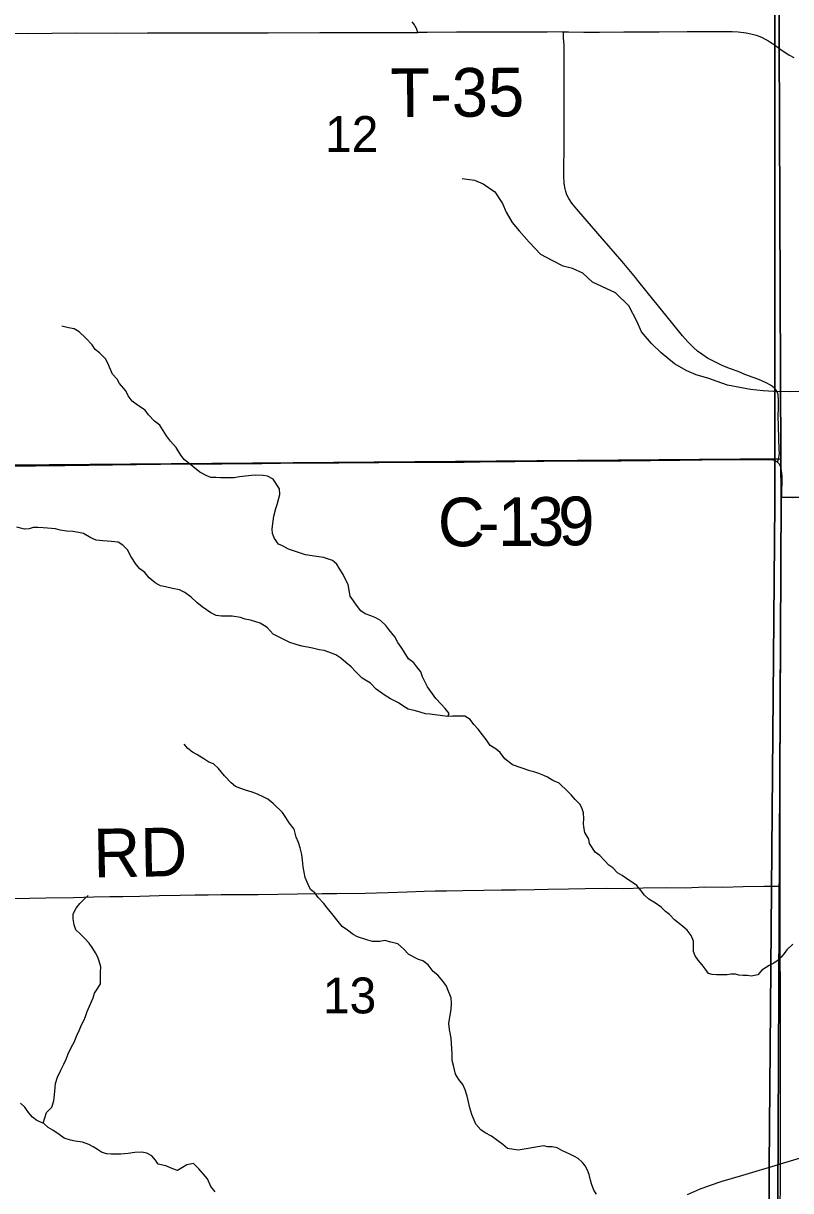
# Model space of a CAD drawing. Extents: x 1985906 to 2360102, y 891258 to 1222054.
# Drawn here: x 2103888 to 2108614, y 1010455 to 1017648 of the extents above; entities that cross this region are included whole.
import ezdxf

# ---------------------------------------------------------------- set-up
doc = ezdxf.new("R2010")
doc.units = 0
for name, color, linetype in [('GM_X_County_Road', 7, 'Continuous'), ('GM_X_County_Road_Text', 7, 'Continuous'), ('GM_X_Minor_River', 7, 'Continuous'), ('GM_X_Section', 7, 'Continuous'), ('GM_X_Section_Text', 7, 'Continuous'), ('GM_X_State_Route', 7, 'Continuous'), ('GM_X_Township', 7, 'Continuous'), ('GM_X_Township_Road', 7, 'Continuous'), ('GM_X_Township_Road_Text', 7, 'Continuous')]:
    doc.layers.add(name, color=color, linetype=linetype)

msp = doc.modelspace()

# ---------------------------------------------------------------- linework, layer by layer
at = {"layer": 'GM_X_County_Road'}
for points in [[(2103782, 1014918.8), (2104142.7, 1014923.6), (2104732.9, 1014931.1), (2104978.6, 1014933.5), (2105109.8, 1014934.2), (2105356.1, 1014935.8), (2105470.9, 1014937.8), (2105634.9, 1014939.3), (2105831.9, 1014940.9), (2106078.1, 1014942.7), (2106225.7, 1014943.6), (2106406, 1014944.4), (2106602.5, 1014944.7), (2106700.9, 1014945.6), (2106815.8, 1014947.4), (2106914.3, 1014948.7), (2107094.6, 1014950.6), (2107324, 1014952.1), (2107570, 1014952.8), (2107930.9, 1014956.1), (2108209.8, 1014959.6), (2108439.4, 1014961.2), (2108488.3, 1014960.1), (2108504.1, 1014958.4), (2108518.7, 1014954.2), (2108531.6, 1014946.5), (2108533.1, 1014945)], [(2108533.1, 1014945), (2108541.8, 1014935.7), (2108549.2, 1014922.4), (2108553.9, 1014907.3), (2108556.7, 1014891.6), (2108559.1, 1014859.5), (2108557, 1014727.6)], [(2108557, 1014727.6), (2108623, 1014726.4)]]:
    msp.add_lwpolyline(points, dxfattribs=at)
at = {"layer": 'GM_X_Minor_River'}
for points in [[(2106590.6, 1016692.9), (2106666.6, 1016681.3), (2106720.8, 1016659.6), (2106791, 1016609.9), (2106839.4, 1016538.1), (2106861.7, 1016484.2), (2106898, 1016420.3), (2106942.3, 1016368.5), (2107002.7, 1016298.8)], [(2108669.5, 1015379.4), (2108607.6, 1015376.9), (2108511.6, 1015380.2), (2108445.5, 1015383.7), (2108367.5, 1015391.1), (2108301.4, 1015404.7), (2108225.3, 1015418.1), (2108161.2, 1015441.6), (2108111.1, 1015459.3), (2108032.9, 1015482.7), (2107974.8, 1015506.3), (2107898.5, 1015549.8), (2107816, 1015617.2), (2107757.6, 1015674.9), (2107695.2, 1015746.5), (2107668.7, 1015808.4), (2107618, 1015908.1), (2107535.5, 1015987.6), (2107451.2, 1016027), (2107393.1, 1016052.6), (2107334.7, 1016108.2), (2107270.5, 1016137.8), (2107212.4, 1016151.3), (2107146.2, 1016186.9), (2107075.9, 1016224.4), (2107002.7, 1016298.8)], [(2106503.4, 1013376.2), (2106509.8, 1013396.2), (2106485.6, 1013426.2), (2106461.4, 1013452.2), (2106429.2, 1013488.1), (2106407, 1013516.1), (2106376.7, 1013560.2), (2106346.3, 1013622.3), (2106336.2, 1013652.3), (2106312, 1013682.3), (2106293.8, 1013708.3), (2106259.6, 1013732.3), (2106233.3, 1013776.3), (2106215.1, 1013804.4), (2106194.9, 1013832.4), (2106176.7, 1013868.4), (2106138.4, 1013912.4), (2106120.2, 1013938.4), (2106088, 1013968.4), (2106059.9, 1013984.3), (2106027.8, 1013998.2), (2105993.6, 1014010.1), (2105967.5, 1014028.1), (2105945.3, 1014054.1), (2105900.9, 1014118.1), (2105888.5, 1014190.3), (2105872.3, 1014220.4), (2105858.1, 1014252.4), (2105833.9, 1014290.4), (2105819.7, 1014316.5), (2105791.5, 1014338.4), (2105737.3, 1014356.3), (2105693.2, 1014362.1), (2105625, 1014373.8), (2105594.9, 1014383.7), (2105520.7, 1014407.5), (2105484.5, 1014429.4), (2105458.4, 1014439.3), (2105434.1, 1014473.3), (2105422, 1014505.4), (2105419.8, 1014533.5), (2105425.6, 1014579.7), (2105431.4, 1014611.8), (2105443.2, 1014658), (2105451.1, 1014684.2), (2105466.8, 1014744.5), (2105464.6, 1014780.6), (2105426.2, 1014838.6), (2105392.1, 1014858.6), (2105364, 1014862.4), (2105319.9, 1014864.3), (2105293.9, 1014862.1), (2105219.8, 1014853.8), (2105185.7, 1014847.6), (2105101.6, 1014847.2), (2105073.5, 1014849.1), (2105043.4, 1014848.9), (2105017.3, 1014858.9), (2104975.1, 1014882.8), (2104930.9, 1014916.7), (2104878.6, 1014960.6), (2104858.4, 1014986.6), (2104828.1, 1015034.7), (2104793.8, 1015072.7), (2104769.6, 1015106.7), (2104749.4, 1015138.7), (2104729.2, 1015172.7), (2104695, 1015196.7), (2104658.7, 1015234.7), (2104638.5, 1015264.7), (2104590.3, 1015294.6), (2104558.1, 1015320.5), (2104533.8, 1015352.5), (2104519.7, 1015382.6), (2104479.3, 1015428.5), (2104465.2, 1015454.6), (2104437, 1015486.6), (2104418.7, 1015528.7), (2104408.5, 1015554.7), (2104394.4, 1015580.7), (2104356.1, 1015618.7), (2104330, 1015638.7), (2104311.8, 1015666.7), (2104273.5, 1015708.7), (2104231.2, 1015746.6), (2104201, 1015766.6), (2104164.9, 1015772.4), (2104124.8, 1015782.3)], [(2107007.6, 1013041.2), (2106900.2, 1013078.7), (2106853.9, 1013116.7), (2106825.7, 1013154.7), (2106799.5, 1013174.7), (2106763.3, 1013198.6), (2106739.1, 1013234.6), (2106716.9, 1013264.6), (2106688.7, 1013298.6), (2106662.5, 1013328.6), (2106640.3, 1013358.6), (2106608.1, 1013378.5), (2106532, 1013378.2), (2106501.9, 1013376), (2106421.7, 1013387.7), (2106393.6, 1013391.6), (2106365.6, 1013393.5), (2106337.5, 1013401.4), (2106303.4, 1013411.3), (2106257.2, 1013423.1), (2106225, 1013443), (2106198.9, 1013461), (2106148.7, 1013484.8), (2106110.5, 1013510.8), (2106060.2, 1013544.7), (2106025.9, 1013582.7), (2105975.7, 1013612.5), (2105933.4, 1013654.5), (2105907.2, 1013682.5), (2105875, 1013710.5), (2105842.8, 1013736.4), (2105812.6, 1013756.3), (2105770.4, 1013774.2), (2105740.3, 1013784.1), (2105710.3, 1013788), (2105668.1, 1013797.8), (2105638, 1013803.7), (2105603.9, 1013809.6), (2105567.8, 1013821.5), (2105529.7, 1013833.3), (2105427.2, 1013885.1), (2105388.9, 1013925), (2105346.7, 1013953), (2105286.5, 1013970.8), (2105254.4, 1013976.6), (2105224.3, 1013986.5), (2105174.2, 1013994.3), (2105138.1, 1013994.2), (2105108, 1013996), (2105075.9, 1013999.9), (2105041.8, 1014015.8), (2104989.5, 1014051.7), (2104957.3, 1014079.7), (2104921.1, 1014111.6), (2104882.8, 1014141.6), (2104848.7, 1014157.5), (2104806.6, 1014165.3), (2104762.4, 1014175.1), (2104732.3, 1014183), (2104700.2, 1014200.9), (2104661.9, 1014230.9), (2104635.7, 1014264.9), (2104605.5, 1014286.8), (2104583.4, 1014312.8), (2104551.1, 1014360.9), (2104528.8, 1014402.9), (2104500.6, 1014432.9), (2104472.4, 1014450.8), (2104430.3, 1014454.7), (2104376.2, 1014458.4), (2104336.1, 1014464.3), (2104304, 1014478.2), (2104257.8, 1014504.1), (2104227.7, 1014509.9), (2104191.6, 1014515.8), (2104153.5, 1014519.7), (2104113.4, 1014525.5), (2104085.3, 1014533.4), (2104037.2, 1014537.2), (2104009.1, 1014539.1), (2103977, 1014540.9), (2103949, 1014540.8), (2103923, 1014532.7), (2103894.9, 1014530.5), (2103846.8, 1014544.3)], [(2106935, 1010704.4), (2106870.5, 1010715.7), (2106840.3, 1010739.7), (2106810.2, 1010761.6), (2106771.9, 1010791.6), (2106731.8, 1010811.5), (2106705.6, 1010829.4), (2106675.4, 1010865.4), (2106651, 1010925.5), (2106638.8, 1010965.6), (2106622.4, 1011037.8), (2106610.1, 1011075.9), (2106593.9, 1011110), (2106569.7, 1011140), (2106549.5, 1011172), (2106537.2, 1011226.1), (2106529, 1011258.2), (2106528.8, 1011298.4), (2106522.3, 1011394.7), (2106512, 1011448.9), (2106507.8, 1011485), (2106513.7, 1011511.1), (2106517.6, 1011537.2), (2106523.4, 1011571.4), (2106525.2, 1011609.5), (2106523, 1011643.6), (2106504.7, 1011687.7), (2106494.6, 1011715.8), (2106474.4, 1011743.8), (2106440.1, 1011783.8), (2106412, 1011805.7), (2106381.7, 1011845.8), (2106347.5, 1011871.7), (2106321.4, 1011879.6), (2106263.1, 1011909.5), (2106228.9, 1011945.4), (2106194.7, 1011975.4), (2106150.5, 1011987.2), (2106114.4, 1011997.1), (2106084.4, 1011990.9), (2106038.3, 1011990.7), (2106010.2, 1011998.6), (2105946, 1012018.4), (2105919.8, 1012034.4), (2105883.6, 1012060.3), (2105851.4, 1012082.2), (2105819.2, 1012124.2), (2105788.9, 1012162.2), (2105758.7, 1012198.2), (2105738.5, 1012224.2), (2105704.2, 1012262.2), (2105684, 1012290.2), (2105655.9, 1012310.2), (2105641.7, 1012342.2), (2105623.4, 1012384.3), (2105617.2, 1012418.4), (2105611.1, 1012450.5), (2105606.8, 1012490.7), (2105602.7, 1012526.8), (2105592.4, 1012566.9), (2105582.2, 1012600.9), (2105568, 1012633), (2105555.7, 1012683.1), (2105525.5, 1012721.2), (2105505.3, 1012755.2), (2105483.1, 1012785.2), (2105426.7, 1012841.1), (2105394.5, 1012867.1), (2105368.4, 1012879), (2105330.2, 1012898.9), (2105298.1, 1012910.8), (2105255.9, 1012922.7), (2105227.8, 1012932.6), (2105193.7, 1012946.5), (2105167.5, 1012968.4), (2105127.2, 1013010.4), (2105088.9, 1013056.4), (2105058.7, 1013084.4), (2105030.6, 1013096.3), (2104998.4, 1013116.2), (2104956.2, 1013142.1), (2104930.1, 1013158.1), (2104899.9, 1013180), (2104877.7, 1013206)], [(2108481.1, 1011843.5), (2108437.3, 1011814.8), (2108411.6, 1011784.4), (2108391.5, 1011780.1), (2108371.5, 1011777.8), (2108349.4, 1011781.5), (2108321.2, 1011781.2), (2108295.1, 1011782.8), (2108275, 1011788.5), (2108244.8, 1011790.2), (2108222.8, 1011785.8), (2108156.5, 1011785), (2108130.4, 1011786.6), (2108108.2, 1011792.3), (2108087.8, 1011822.2), (2108069.4, 1011846), (2108044.9, 1011875.7), (2108026.5, 1011901.6), (2108016.1, 1011929.5), (2108015.3, 1011991.7), (2108000.8, 1012027.6), (2107976.2, 1012059.3), (2107949.8, 1012083.1), (2107927.5, 1012100.8), (2107899.1, 1012124.5), (2107868.6, 1012156.2), (2107844.2, 1012175.9), (2107815.8, 1012201.6), (2107781.3, 1012227.2), (2107740.8, 1012250.8), (2107714.4, 1012276.5), (2107694, 1012302.3), (2107667.4, 1012336), (2107633, 1012357.6), (2107610.7, 1012373.4), (2107576.3, 1012397), (2107547.9, 1012414.6), (2107519.4, 1012444.3), (2107495.1, 1012460.1), (2107468.7, 1012487.8), (2107438.1, 1012519.5), (2107409.7, 1012541.2), (2107374.9, 1012594.8), (2107370.5, 1012620.9), (2107358.2, 1012640.8), (2107345.9, 1012662.7), (2107339.4, 1012696.7), (2107339.2, 1012716.7), (2107340.8, 1012746.8), (2107338.3, 1012782.9), (2107327.9, 1012814.8), (2107315.5, 1012836.7), (2107287, 1012866.4), (2107262.6, 1012894.2), (2107242.2, 1012914), (2107187.3, 1012965.4), (2107148.9, 1012982.9), (2107116.6, 1013002.6), (2107094.3, 1013014.3), (2107064, 1013025.9), (2107031.8, 1013035.5), (2107007.6, 1013041.2)], [(2104009.9, 1010871.1), (2104030, 1010937.6), (2104063.9, 1010969.9), (2104075.7, 1011008.1), (2104079.5, 1011046.3), (2104083.3, 1011090.4), (2104085.1, 1011116.5), (2104097, 1011154.8), (2104118.8, 1011197), (2104136.6, 1011235.2), (2104150.5, 1011265.4), (2104164.3, 1011297.6), (2104184.1, 1011341.9), (2104200, 1011370), (2104217.8, 1011412.3), (2104233.7, 1011446.5), (2104245.6, 1011476.6), (2104259.5, 1011502.8), (2104271.3, 1011528.9), (2104281.2, 1011559.1), (2104316.8, 1011643.6), (2104326.7, 1011671.7), (2104346.6, 1011703.9), (2104362.5, 1011730.1), (2104362.1, 1011802.4), (2104363.9, 1011834.5), (2104353.7, 1011868.6), (2104345.6, 1011894.7), (2104331.4, 1011920.7), (2104315.2, 1011946.7), (2104293, 1011980.8), (2104264.8, 1012010.7), (2104236.6, 1012038.7), (2104210.4, 1012062.7), (2104200.3, 1012092.8), (2104194, 1012130.9), (2104193.9, 1012161), (2104213.7, 1012195.2), (2104235.6, 1012225.4), (2104261.5, 1012251.6), (2104287.5, 1012273.8)], [(2108628, 1011973.8), (2108590.3, 1011939.2), (2108574.5, 1011916.9), (2108556.7, 1011894.6), (2108536.9, 1011876.3), (2108511, 1011857.9), (2108481.1, 1011843.5)], [(2104108.8, 1010801.5), (2104068.6, 1010827.4), (2104040.5, 1010845.3), (2104014.3, 1010869.3), (2103970.1, 1010887.2), (2103944, 1010907.1), (2103919.8, 1010937.1), (2103897.6, 1010969.2), (2103869.4, 1010995.1)], [(2105068.5, 1010448.5), (2105042.3, 1010480.5), (2105022, 1010528.6), (2104997.8, 1010556.6), (2104967.6, 1010590.6), (2104935.3, 1010622.6), (2104895.3, 1010614.4), (2104867.3, 1010598.2), (2104837.4, 1010580), (2104809.3, 1010589.9), (2104765.1, 1010607.7), (2104719, 1010617.6), (2104700.8, 1010643.6), (2104678.6, 1010669.6), (2104648.5, 1010685.5), (2104618.4, 1010691.4), (2104574.3, 1010691.2), (2104534.3, 1010685), (2104488.2, 1010680.8), (2104428.1, 1010680.5), (2104400, 1010682.4), (2104369.9, 1010692.3), (2104343.8, 1010708.2), (2104317.6, 1010726.2), (2104291.5, 1010740.1), (2104251.3, 1010753.9), (2104207.2, 1010759.8), (2104177.2, 1010765.7), (2104139, 1010779.5), (2104108.8, 1010801.5)], [(2107116.1, 1010726.1), (2107093.9, 1010731.8), (2106935, 1010704.4)], [(2107419.1, 1010433.3), (2107402.7, 1010459.2), (2107388.1, 1010497.1), (2107381.8, 1010519), (2107373.3, 1010555), (2107362.9, 1010581), (2107348.5, 1010608.9), (2107332.2, 1010628.7), (2107305.8, 1010654.4), (2107283.5, 1010666.2), (2107257.3, 1010677.8), (2107204.7, 1010703.2), (2107176.4, 1010718.9), (2107146.2, 1010724.5), (2107116.1, 1010726.1)]]:
    msp.add_lwpolyline(points, dxfattribs=at)
at = {"layer": 'GM_X_Section'}
for points in [[(2103278.8, 1020259), (2108534.6, 1020234.1), (2108533.3, 1020120), (2108553.5, 1014965.1), (2103292.7, 1014922)], [(2108533.3, 1020120), (2114408.8, 1020130.7), (2114498.3, 1014780.1), (2108555.1, 1014727), (2108553.5, 1014965.1)], [(2108553.5, 1014965.1), (2108555.1, 1014727), (2108531.5, 1009537.9), (2103254.4, 1009592.8), (2103292.7, 1014922)], [(2108555.1, 1014727), (2114498.3, 1014780.1), (2114523.8, 1009415.2), (2108532.4, 1009391.8), (2108531.5, 1009537.9)]]:
    msp.add_lwpolyline(points, close=True, dxfattribs=at)
at = {"layer": 'GM_X_State_Route'}
msp.add_lwpolyline([(2107978.2, 1010430.8), (2108053.7, 1010463.5), (2108115.2, 1010486.9), (2108193.2, 1010512.9), (2108318.7, 1010551.2), (2108539, 1010616.1), (2108551.3, 1010619.6), (2108696.1, 1010662.8), (2108994.4, 1010753.2), (2109214.1, 1010820.2), (2109449.2, 1010892.6), (2109747.1, 1010984.1), (2110138.8, 1011105.3), (2110577, 1011243), (2110827, 1011322.6), (2111076.8, 1011403.3), (2111358.3, 1011492.5), (2111796.1, 1011631.4), (2112187.4, 1011753.9), (2112229.8, 1011767.6)], dxfattribs=at)
at = {"layer": 'GM_X_Township'}
for points in [[(2092097.4, 1025367.8), (2095094.6, 1025388.3), (2096078.3, 1025395), (2097635.3, 1025405.6), (2103068.8, 1025432.7), (2103219.4, 1025417.6), (2103772.2, 1025425.9), (2108514.5, 1025497.4), (2108514.7, 1024273), (2108515.5, 1020728.6), (2108516.1, 1018164.4), (2108516.1, 1017976.2), (2108516.2, 1017490.1), (2108516.8, 1014917.1), (2108517.3, 1014690.8), (2108496.3, 1012312.2), (2108481.1, 1010602), (2108488.7, 1009238.5)], [(2108488.7, 1009238.5), (2108481.1, 1010602), (2108496.3, 1012312.2), (2108517.3, 1014690.8), (2108516.8, 1014917.1), (2108516.2, 1017490.1), (2108516.1, 1017976.2), (2108516.1, 1018164.4), (2108515.5, 1020728.6), (2108514.7, 1024273), (2108514.5, 1025497.4), (2109292.7, 1025499.8), (2112030.8, 1025508.2), (2112790.1, 1025510.5)]]:
    msp.add_lwpolyline(points, dxfattribs=at)
at = {"layer": 'GM_X_Township_Road'}
for points in [[(2106318.6, 1017591.9), (2106308.7, 1017615.2), (2106305, 1017623.8), (2106301.2, 1017631.6), (2106296.5, 1017639.2), (2106292.4, 1017645.2), (2106282.1, 1017658.2)], [(2103462.3, 1017588), (2103469.6, 1017588), (2103688.8, 1017588), (2103916.1, 1017586.3), (2104209.9, 1017588.7), (2104455.3, 1017588.4), (2104652.2, 1017589.1), (2104865.3, 1017588.5), (2105045.6, 1017590.4), (2105176.8, 1017589.5), (2105395.7, 1017590.1), (2105713.2, 1017592.5), (2105962.7, 1017591.7), (2106128.6, 1017592.1), (2106318.6, 1017591.9)], [(2107213.7, 1017594.7), (2107114.6, 1017593.7), (2106997.8, 1017593.3), (2106768.3, 1017592.8), (2106555, 1017593.3), (2106374.6, 1017591.9), (2106318.6, 1017591.9)], [(2107213.7, 1017594.7), (2107244.8, 1017594.9), (2107341, 1017594.1), (2107437.6, 1017593.2), (2107586.7, 1017594.9), (2107679.7, 1017595.7), (2107786, 1017596.1), (2107804.7, 1017596.3)], [(2107657.6, 1016082.5), (2107576.6, 1016179.8), (2107426.8, 1016353.9), (2107297.4, 1016502.4), (2107266.3, 1016540.6), (2107248, 1016567.8), (2107240.3, 1016582.2), (2107233.8, 1016597.2), (2107228.5, 1016612.7), (2107224.6, 1016628.7), (2107219.9, 1016661.2), (2107218, 1016710.3), (2107218.7, 1016923.5), (2107219, 1017136.7), (2107218.8, 1017382.7), (2107218.4, 1017514), (2107215.8, 1017558.5), (2107214.3, 1017585.5), (2107213.7, 1017594.7)], [(2107804.7, 1017596.3), (2107976.7, 1017598.6), (2108201.1, 1017597.3), (2108254.1, 1017596.8), (2108291, 1017595.6), (2108339.3, 1017589.7), (2108369.1, 1017583.4), (2108401.1, 1017574.1), (2108424.2, 1017566.1), (2108439.3, 1017559.8), (2108456.5, 1017551.4), (2108473.7, 1017541.8), (2108486.4, 1017533.7), (2108501.8, 1017523.7), (2108515, 1017514.9), (2108536.7, 1017498.9)], [(2108536.7, 1017498.9), (2108547.8, 1017490.4), (2108574.9, 1017471.5), (2108603.5, 1017454.3), (2108634.1, 1017437.6)], [(2108532.8, 1015373.6), (2108524.1, 1015386.7), (2108518, 1015396.2), (2108516.3, 1015398.8), (2108503.2, 1015409.3), (2108489.4, 1015417.9), (2108468.5, 1015430.1), (2108437.3, 1015444.9), (2108411.2, 1015456.1), (2108382.6, 1015466.6), (2108332.7, 1015484.4), (2108290.5, 1015502.2), (2108242.8, 1015519.6), (2108196.8, 1015537.8), (2108146.4, 1015562.1), (2108102.1, 1015585.6), (2108066.8, 1015609.2), (2108040.6, 1015628.8), (2108015.6, 1015650), (2107980.7, 1015684.5), (2107948.2, 1015721.5), (2107846.3, 1015849.5), (2107774.3, 1015938.9), (2107671.1, 1016066.3), (2107657.6, 1016082.5)], [(2108533.1, 1014945), (2108536.5, 1014955.7), (2108541.9, 1014972.4), (2108544.1, 1014985.4), (2108544.8, 1015000.5), (2108544.4, 1015019.1), (2108539.7, 1015163.5), (2108537.6, 1015232.2), (2108538.8, 1015277.3), (2108539.7, 1015326.7), (2108537.1, 1015360.6), (2108532.8, 1015373.6)], [(2108550.2, 1012331.1), (2108549.9, 1012644.1), (2108550.4, 1012857.1), (2108550.6, 1013119.3), (2108551.1, 1013299.5), (2108549.9, 1013447), (2108549.1, 1013561.8), (2108552.1, 1013774.8), (2108553.3, 1014004.3), (2108553.5, 1014151.9), (2108553.9, 1014266.6), (2108554.3, 1014348.6), (2108555, 1014414.1), (2108555.7, 1014512.4), (2108555.8, 1014610.7), (2108556.2, 1014676.3), (2108557, 1014727.6)], [(2103834.1, 1012255.1), (2103926.3, 1012257.4), (2104025.9, 1012259.3), (2104196.7, 1012262), (2104321.8, 1012265.4), (2104420.2, 1012267), (2104500.8, 1012268.1), (2104605, 1012269.6), (2104724.1, 1012274.3), (2104854.3, 1012276.9), (2104944.5, 1012278.9), (2105026.7, 1012278.8), (2105106.1, 1012280), (2105218.9, 1012280.3), (2105333.6, 1012280.4), (2105576, 1012285), (2105728.2, 1012285.3), (2105818.9, 1012286.1), (2105992.8, 1012287.6), (2106135.4, 1012291.4), (2106252, 1012296.4), (2106356.2, 1012300.3), (2106425.1, 1012302.5), (2106494.5, 1012303), (2106594.3, 1012303.9), (2106723.8, 1012306.3), (2106832.8, 1012309.7), (2106924.3, 1012309.1), (2107036.4, 1012311.7), (2107118.2, 1012312.4), (2107245.4, 1012315.9), (2107348, 1012317.3), (2107476.9, 1012318.7), (2107584.3, 1012317.7), (2107705.7, 1012320.4), (2107851.9, 1012322.9), (2107965.9, 1012322), (2108086, 1012326.8), (2108195.5, 1012326.3), (2108322.3, 1012329.9), (2108450.6, 1012330.6), (2108508.3, 1012331.1), (2108541.7, 1012331.1), (2108550.2, 1012331.1)], [(2108551.3, 1010619.6), (2108552.1, 1010742.6), (2108552, 1011086.9), (2108551.4, 1011496.7), (2108551.1, 1011742.5), (2108550.3, 1011872.1), (2108549.4, 1012037.6), (2108550.5, 1012234.3), (2108550.2, 1012331.1)], [(2108559.4, 1009299.5), (2108554.9, 1009332.5), (2108552.2, 1009358.8), (2108551.8, 1009382), (2108550, 1009503.4), (2108549.1, 1009566.8), (2108549.6, 1009645.2), (2108551.9, 1009907.3), (2108551.2, 1010087.6), (2108550.2, 1010300.6), (2108550.9, 1010546.5), (2108551.3, 1010619.6)]]:
    msp.add_lwpolyline(points, dxfattribs=at)

# ---------------------------------------------------------------- texts
at = {"layer": 'GM_X_County_Road_Text'}
for s, rotation, p in [('C', 0.28491, (2106441.5, 1014424.9)), ('1', 0.35084, (2106811.5, 1014426.8)), ('3', 0.53943, (2106997.4, 1014427.9)), ('9', 1.22174, (2107186.1, 1014429.7)), ('-', 0.29873, (2106688, 1014426.1))]:
    msp.add_text(s, height=300, rotation=rotation, dxfattribs=at).set_placement(p)
at = {"layer": 'GM_X_Section_Text'}
for s, p in [('12', (2105746, 1016855.5)), ('13', (2105732.7, 1011547.5))]:
    msp.add_text(s, height=221, rotation=0.00001, dxfattribs=at).set_placement(p)
at = {"layer": 'GM_X_Township_Road_Text'}
for s, rotation, p in [('T-35', 0.35286, (2106149, 1017069.8)), ('RD', 0.97878, (2104320.5, 1012384.6))]:
    msp.add_text(s, height=300, rotation=rotation, dxfattribs=at).set_placement(p)

doc.saveas('drawing.dxf')
